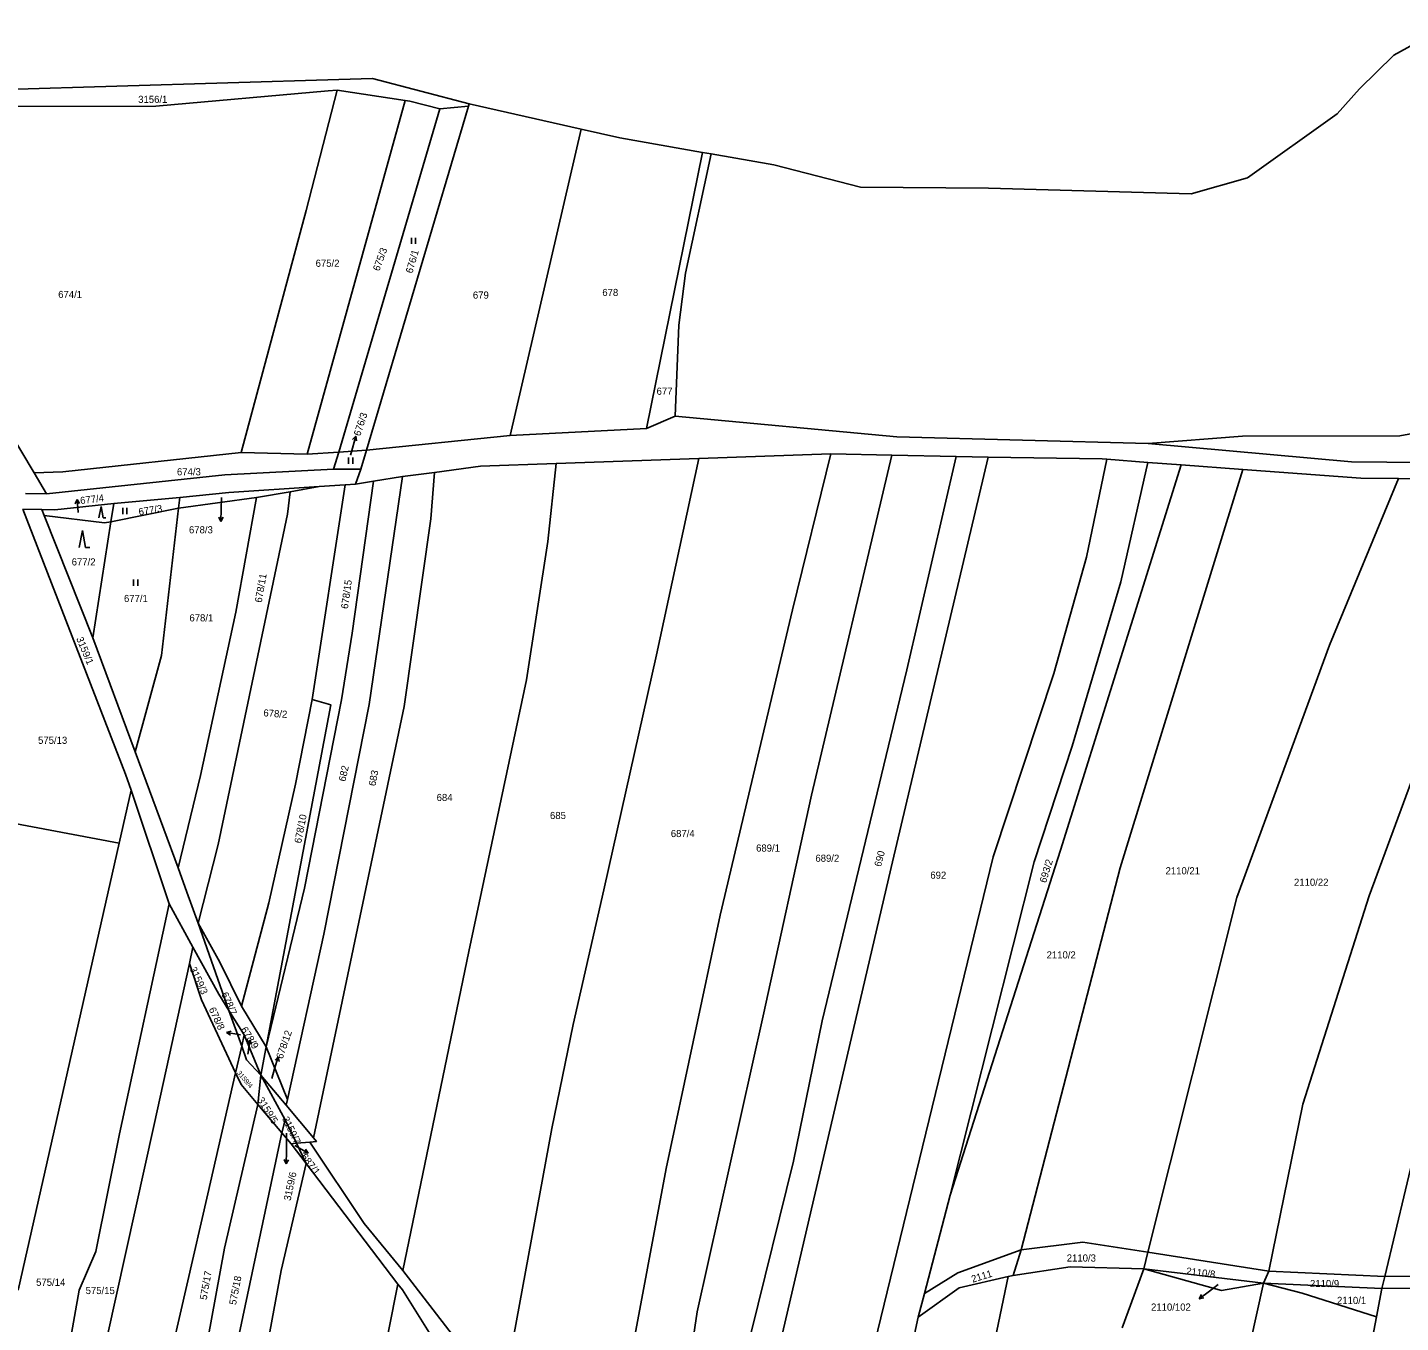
# Model space of a CAD drawing. Extents: x -776734 to -748832, y -1118122 to -976986.
# Drawn here: x -753275.1 to -752947.9, y -1113563 to -1113254.4 of the extents above; entities that cross this region are included whole.
import ezdxf

# ---------------------------------------------------------------- set-up
doc = ezdxf.new("R2010")
doc.units = 0
for name, color, linetype in [('KM_Hranice obce', 7, 'Continuous'), ('KM_Hranice parcel', 7, 'Continuous'), ('KM_Parcelní čísla', 7, 'Continuous'), ('KM_Pop  PČ popisy', 7, 'Continuous'), ('KM_Značky kultur', 7, 'Continuous')]:
    doc.layers.add(name, color=color, linetype=linetype)

msp = doc.modelspace()

# ---------------------------------------------------------------- linework, layer by layer
at = {"layer": 'KM_Hranice obce'}
for p, q in [((-753280.3, -1113269.23), (-753200.9, -1113266.87)), ((-753200.9, -1113266.87), (-753192.92, -1113266.63)), ((-753192.92, -1113266.63), (-753169.9, -1113272.67)), ((-753194.31, -1113355.16), (-753170, -1113273.23)), ((-753194.31, -1113355.16), (-753170, -1113273.23)), ((-753170, -1113273.23), (-753169.9, -1113272.67)), ((-753170, -1113273.23), (-753169.9, -1113272.67)), ((-753169.9, -1113272.67), (-753143.17, -1113278.68)), ((-752984.43, -1113290.31), (-752963.02, -1113275.03)), ((-753114.26, -1113284.21), (-753112.19, -1113284.57)), ((-753112.19, -1113284.57), (-753097.24, -1113287.2)), ((-753097.24, -1113287.2), (-753076.62, -1113292.47)), ((-752997.8, -1113294.1), (-752984.43, -1113290.31)), ((-753194.31, -1113355.16), (-753195.65, -1113359.69)), ((-753194.31, -1113355.16), (-753195.65, -1113359.69)), ((-753149.14, -1113358.36), (-753115.14, -1113357.17)), ((-753149.14, -1113358.36), (-753115.14, -1113357.17)), ((-753115.14, -1113357.17), (-753083.66, -1113356.06)), ((-753115.14, -1113357.17), (-753083.66, -1113356.06)), ((-753083.66, -1113356.06), (-753069.13, -1113356.36)), ((-753083.66, -1113356.06), (-753069.13, -1113356.36)), ((-753069.13, -1113356.36), (-753053.86, -1113356.68)), ((-753069.13, -1113356.36), (-753053.86, -1113356.68)), ((-753053.86, -1113356.68), (-753046.23, -1113356.81)), ((-753053.86, -1113356.68), (-753046.23, -1113356.81)), ((-753017.94, -1113357.33), (-753008.18, -1113358.08)), ((-753017.94, -1113357.33), (-753008.18, -1113358.08)), ((-753008.18, -1113358.08), (-753000.21, -1113358.69)), ((-753008.18, -1113358.08), (-753000.21, -1113358.69)), ((-753195.65, -1113359.69), (-753196.95, -1113363.28)), ((-753195.65, -1113359.69), (-753196.95, -1113363.28)), ((-753192.7, -1113362.59), (-753185.78, -1113361.47)), ((-753192.7, -1113362.59), (-753185.78, -1113361.47)), ((-753185.78, -1113361.47), (-753178.1, -1113360.45)), ((-753185.78, -1113361.47), (-753178.1, -1113360.45)), ((-753196.95, -1113363.28), (-753192.7, -1113362.59)), ((-753196.95, -1113363.28), (-753192.7, -1113362.59)), ((-753055.25, -1113532.69), (-753061.37, -1113556.08)), ((-753055.25, -1113532.69), (-753061.37, -1113556.08)), ((-753041.42, -1113552.07), (-753040.28, -1113551.81)), ((-753041.42, -1113552.07), (-753040.28, -1113551.81)), ((-753014.25, -1113564.28), (-753009.14, -1113550.24)), ((-753014.25, -1113564.28), (-753009.14, -1113550.24)), ((-753061.37, -1113556.08), (-753062.86, -1113561.77)), ((-753061.37, -1113556.08), (-753062.86, -1113561.77))]:
    msp.add_line(p, q, dxfattribs=at)
for points in [[(-752963.02, -1113275.03), (-752957.7, -1113269.08), (-752949.56, -1113261.07), (-752937.53, -1113254.45)], [(-753143.17, -1113278.68), (-753133.94, -1113280.75), (-753114.26, -1113284.21)], [(-753076.62, -1113292.47), (-753046.14, -1113292.75), (-752997.8, -1113294.1)], [(-753178.1, -1113360.45), (-753167.2, -1113359), (-753149.14, -1113358.36)], [(-753178.1, -1113360.45), (-753167.2, -1113359), (-753149.14, -1113358.36)], [(-753000.21, -1113358.69), (-753029, -1113450.47), (-753055.25, -1113532.69)], [(-753000.21, -1113358.69), (-753029, -1113450.47), (-753055.25, -1113532.69)], [(-753046.23, -1113356.81), (-753019.07, -1113357.24), (-753017.94, -1113357.33)], [(-753046.23, -1113356.81), (-753019.07, -1113357.24), (-753017.94, -1113357.33)], [(-753062.86, -1113561.77), (-753053.12, -1113554.72), (-753041.42, -1113552.07)], [(-753062.86, -1113561.77), (-753053.12, -1113554.72), (-753041.42, -1113552.07)], [(-753040.28, -1113551.81), (-753026.65, -1113549.73), (-753009.14, -1113550.24)], [(-753040.28, -1113551.81), (-753026.65, -1113549.73), (-753009.14, -1113550.24)]]:
    msp.add_lwpolyline(points, dxfattribs=at)
at = {"layer": 'KM_Hranice parcel'}
for p, q in [((-753201.29, -1113269.39), (-753185.14, -1113271.86)), ((-753176.9, -1113273.85), (-753200.95, -1113355.62)), ((-753170, -1113273.23), (-753176.9, -1113273.85)), ((-753143.17, -1113278.68), (-753160.11, -1113351.67)), ((-753114.26, -1113284.21), (-753127.61, -1113349.98)), ((-753120.79, -1113347.05), (-753127.61, -1113349.98)), ((-753160.11, -1113351.67), (-753194.31, -1113355.16)), ((-753127.61, -1113349.98), (-753160.11, -1113351.67)), ((-753208.44, -1113356.14), (-753224.19, -1113355.71)), ((-753200.95, -1113355.62), (-753208.44, -1113356.14)), ((-753202.16, -1113359.72), (-753200.95, -1113355.62)), ((-753200.95, -1113355.62), (-753194.31, -1113355.16)), ((-753000.21, -1113358.69), (-752985.48, -1113359.77)), ((-753270.58, -1113365.56), (-753273.54, -1113360.6)), ((-753195.65, -1113359.69), (-753202.16, -1113359.72)), ((-753275.56, -1113365.48), (-753270.58, -1113365.56)), ((-753220.51, -1113366.46), (-753212.52, -1113365.06)), ((-753205.63, -1113363.85), (-753212.52, -1113365.06)), ((-753207.29, -1113414.59), (-753199.41, -1113363.44)), ((-753199.41, -1113363.44), (-753205.63, -1113363.85)), ((-753199.41, -1113363.44), (-753196.95, -1113363.28)), ((-753254.57, -1113367.84), (-753255.25, -1113372.21)), ((-753254.57, -1113367.84), (-753238.81, -1113366.44)), ((-753239.1, -1113368.98), (-753238.81, -1113366.44)), ((-753220.51, -1113366.46), (-753239.1, -1113368.98)), ((-753276.25, -1113369.24), (-753271.7, -1113369.3)), ((-753271.7, -1113369.3), (-753271.13, -1113370.73)), ((-753271.13, -1113370.73), (-753259.57, -1113399.91)), ((-753256.76, -1113372.51), (-753271.13, -1113370.73)), ((-753239.1, -1113368.98), (-753255.25, -1113372.21)), ((-753255.25, -1113372.21), (-753259.57, -1113399.91)), ((-753255.25, -1113372.21), (-753256.76, -1113372.51)), ((-753259.57, -1113399.91), (-753249.45, -1113427.07)), ((-753249.45, -1113427.07), (-753239.25, -1113454.67)), ((-753253.28, -1113448.8), (-753250.45, -1113436.16)), ((-753241.33, -1113463.29), (-753250.45, -1113436.16)), ((-753253.28, -1113448.8), (-753277.32, -1113555.35)), ((-753235.69, -1113473.57), (-753241.33, -1113463.29)), ((-753234.48, -1113467.86), (-753227.11, -1113488.64)), ((-753236.55, -1113477.51), (-753235.69, -1113473.57)), ((-753227.11, -1113488.64), (-753223.45, -1113494.46)), ((-753227.11, -1113488.64), (-753224.08, -1113497.18)), ((-753218.21, -1113497.32), (-753224.12, -1113487.66)), ((-753224.08, -1113497.18), (-753223.45, -1113494.46)), ((-753223.45, -1113494.46), (-753219.48, -1113504.05)), ((-753225.54, -1113503.5), (-753224.08, -1113497.18)), ((-753219.48, -1113504.05), (-753218.21, -1113497.32)), ((-753213.16, -1113509.87), (-753218.21, -1113497.32)), ((-753220.22, -1113511.05), (-753219.48, -1113504.05)), ((-753213.73, -1113514.7), (-753219.48, -1113504.05)), ((-753219.48, -1113504.05), (-753213.46, -1113511.21)), ((-753214.5, -1113517.81), (-753220.22, -1113511.05)), ((-753213.46, -1113511.21), (-753213.16, -1113509.87)), ((-753213.46, -1113511.21), (-753206.96, -1113519.05)), ((-753214.5, -1113517.81), (-753213.73, -1113514.7)), ((-753211.04, -1113520.3), (-753213.73, -1113514.7)), ((-753212.3, -1113520.41), (-753214.5, -1113517.81)), ((-753211.04, -1113520.3), (-753212.3, -1113520.41)), ((-753208.71, -1113525.13), (-753212.3, -1113520.41)), ((-753207.83, -1113520.01), (-753211.04, -1113520.3)), ((-753208.71, -1113525.13), (-753211.04, -1113520.3)), ((-753186.83, -1113553.89), (-753208.71, -1113525.13)), ((-753038.32, -1113545.68), (-753040.28, -1113551.81)), ((-753009.14, -1113550.24), (-753008.15, -1113546.29)), ((-752979.34, -1113550.81), (-753008.15, -1113546.29)), ((-753185.7, -1113550.64), (-753162.02, -1113581.2)), ((-753009.14, -1113550.24), (-752980.56, -1113553.67)), ((-752980.56, -1113553.67), (-752979.34, -1113550.81)), ((-752951.7, -1113552.08), (-752979.34, -1113550.81)), ((-752952.42, -1113554.95), (-752951.7, -1113552.08)), ((-752922.06, -1113551.75), (-752951.7, -1113552.08)), ((-752952.42, -1113554.95), (-752980.56, -1113553.67)), ((-752953.7, -1113561.69), (-752952.42, -1113554.95)), ((-752952.42, -1113554.95), (-752922.83, -1113554.62)), ((-752953.7, -1113561.69), (-752960.58, -1113597.88))]:
    msp.add_line(p, q, dxfattribs=at)
for points in [[(-753201.29, -1113269.39), (-753203.47, -1113269.54), (-753244.55, -1113273.19), (-753281.75, -1113273.29), (-753302.88, -1113277.71)], [(-753224.19, -1113355.71), (-753208.68, -1113298.04), (-753201.29, -1113269.39)], [(-753208.44, -1113356.14), (-753193.45, -1113301.96), (-753185.14, -1113271.86)], [(-753185.14, -1113271.86), (-753184.03, -1113272.03), (-753176.9, -1113273.85)], [(-753302.88, -1113277.71), (-753304.9, -1113303.55), (-753300.43, -1113315.62), (-753273.54, -1113360.6)], [(-753112.19, -1113284.57), (-753118.29, -1113312.96), (-753119.92, -1113325.41), (-753120.79, -1113347.05)], [(-752816.01, -1113321.2), (-752826.47, -1113322.69), (-752869.22, -1113332.37), (-752923.31, -1113347.13), (-752948.14, -1113351.76), (-752985.56, -1113351.87), (-753008.11, -1113353.55)], [(-753008.11, -1113353.55), (-752959.66, -1113357.92), (-752926.04, -1113358.28), (-752902.76, -1113355.32), (-752857.03, -1113345.52), (-752816.68, -1113342.69), (-752777.71, -1113346.12), (-752752.69, -1113346.92), (-752650.82, -1113324.01)], [(-753008.11, -1113353.55), (-753067.99, -1113352), (-753120.79, -1113347.05)], [(-753273.54, -1113360.6), (-753266.67, -1113360.29), (-753224.19, -1113355.71)], [(-753185.7, -1113550.64), (-753169.96, -1113474.59), (-753156.21, -1113409.89), (-753151.11, -1113376.89), (-753149.14, -1113358.36)], [(-753162.02, -1113581.2), (-753150.2, -1113516.83), (-753145.09, -1113492.01), (-753137.78, -1113459.94), (-753125.25, -1113403.95), (-753115.14, -1113357.17)], [(-753140.77, -1113628.85), (-753136.51, -1113598.85), (-753122.91, -1113526.29), (-753110.09, -1113465.98), (-753092.8, -1113393.21), (-753083.66, -1113356.06)], [(-753128.29, -1113655.36), (-753124.84, -1113627.5), (-753123.28, -1113612.19), (-753115.52, -1113560.49), (-753099.85, -1113489.91), (-753088.28, -1113437.4), (-753069.13, -1113356.36)], [(-753123.14, -1113670.83), (-753114.07, -1113628.69), (-753111.17, -1113614.08), (-753102.7, -1113565.4), (-753092.59, -1113524.61), (-753085.75, -1113491.1), (-753065.6, -1113407.5), (-753053.86, -1113356.68)], [(-753120, -1113689.26), (-753102.41, -1113611.34), (-753096.6, -1113571.64), (-753069.03, -1113453.25), (-753046.23, -1113356.81)], [(-753117.64, -1113798.72), (-753112.55, -1113776.86), (-753107.23, -1113757.42), (-753096.58, -1113710.93), (-753086.97, -1113663.19), (-753085.48, -1113640.64), (-753082.17, -1113616.37), (-753075.11, -1113576.2), (-753073.28, -1113568.13), (-753045, -1113452.04), (-753030.58, -1113408.35), (-753022.8, -1113380.67), (-753017.94, -1113357.33)], [(-753008.18, -1113358.08), (-753014.61, -1113386.51), (-753026.2, -1113425.68), (-753035.24, -1113453.25), (-753055.25, -1113532.69)], [(-752951.7, -1113552.08), (-752944.31, -1113521.08), (-752920.99, -1113440.03), (-752905.51, -1113392.51), (-752895.61, -1113357.93)], [(-753202.16, -1113359.72), (-753228.12, -1113361.01), (-753270.58, -1113365.56)], [(-753213.16, -1113509.87), (-753204.5, -1113470.51), (-753193.7, -1113415.8), (-753185.78, -1113361.47)], [(-753206.96, -1113519.05), (-753185.34, -1113416.26), (-753179.04, -1113371.53), (-753178.1, -1113360.45)], [(-753038.32, -1113545.68), (-753014.75, -1113454.66), (-752985.48, -1113359.77)], [(-753008.15, -1113546.29), (-752986.98, -1113461.79), (-752964.83, -1113401.6), (-752948.44, -1113361.89)], [(-752985.48, -1113359.77), (-752957.43, -1113361.83), (-752948.44, -1113361.89)], [(-752979.34, -1113550.81), (-752971.22, -1113510.99), (-752955.41, -1113461.33), (-752942.84, -1113427.39), (-752936.18, -1113403.89), (-752920.33, -1113361.47)], [(-752948.44, -1113361.89), (-752925.56, -1113362.06), (-752920.33, -1113361.47)], [(-753238.81, -1113366.44), (-753227.15, -1113365.28), (-753205.63, -1113363.85)], [(-753212.52, -1113365.06), (-753213.14, -1113370.43), (-753221.57, -1113410.51), (-753229.68, -1113449.14), (-753234.48, -1113467.86)], [(-753218.21, -1113497.32), (-753209.09, -1113459.53), (-753200.26, -1113414.68), (-753197.76, -1113398.8), (-753192.7, -1113362.59)], [(-753271.7, -1113369.3), (-753268.59, -1113369.38), (-753254.57, -1113367.84)], [(-753239.25, -1113454.67), (-753233.91, -1113432.7), (-753225.5, -1113393.74), (-753220.51, -1113366.46)], [(-753250.45, -1113436.16), (-753251.74, -1113432.33), (-753276.25, -1113369.24)], [(-753249.45, -1113427.07), (-753243.16, -1113404.13), (-753239.1, -1113368.98)], [(-753224.12, -1113487.66), (-753217.64, -1113463.02), (-753211.29, -1113434.76), (-753207.29, -1113414.59)], [(-753218.21, -1113497.32), (-753202.84, -1113415.86), (-753207.29, -1113414.59)], [(-753288.5, -1113435.81), (-753284.15, -1113439.32), (-753284.96, -1113442.88), (-753253.28, -1113448.8)], [(-753239.25, -1113454.67), (-753237.11, -1113460.45), (-753234.48, -1113467.86)], [(-753273.91, -1113613.95), (-753268.84, -1113589.41), (-753262.78, -1113555.34), (-753258.87, -1113546.12), (-753253.2, -1113518.05), (-753241.33, -1113463.29)], [(-753234.48, -1113467.86), (-753229.3, -1113477.14), (-753224.12, -1113487.66)], [(-753235.69, -1113473.57), (-753229.55, -1113484.76), (-753227.11, -1113488.64)], [(-753236.55, -1113477.51), (-753244.91, -1113515.81), (-753256.12, -1113566.4), (-753266.33, -1113613.55)], [(-753225.54, -1113503.5), (-753233.65, -1113486.13), (-753236.55, -1113477.51)], [(-753224.08, -1113497.18), (-753222.93, -1113500.42), (-753219.48, -1113504.05)], [(-753249.88, -1113612.07), (-753242.19, -1113575.85), (-753232.18, -1113532.32), (-753225.54, -1113503.5)], [(-753220.22, -1113511.05), (-753224.23, -1113506.3), (-753225.54, -1113503.5)], [(-753240.28, -1113611.26), (-753228.14, -1113545.31), (-753220.22, -1113511.05)], [(-753214.5, -1113517.81), (-753225.21, -1113568.39), (-753233.28, -1113611.68)], [(-753206.96, -1113519.05), (-753206.28, -1113519.87), (-753207.83, -1113520.01)], [(-753207.83, -1113520.01), (-753194.92, -1113539.39), (-753185.7, -1113550.64)], [(-753208.71, -1113525.13), (-753214.69, -1113550.66), (-753223.93, -1113600.9), (-753226.33, -1113611.12), (-753228.74, -1113622.82)], [(-753008.15, -1113546.29), (-753023.63, -1113543.84), (-753038.32, -1113545.68)], [(-753061.37, -1113556.08), (-753053.44, -1113551.17), (-753038.32, -1113545.68)], [(-753123.24, -1113966.97), (-753114.85, -1113921.78), (-753101.67, -1113855.93), (-753091.88, -1113808.82), (-753074.3, -1113735.43), (-753059.55, -1113670.46), (-753055.15, -1113647.99), (-753057.44, -1113647.55), (-753055.52, -1113628.31), (-753047.3, -1113580.26), (-753041.42, -1113552.07)], [(-752980.56, -1113553.67), (-752990.61, -1113555.43), (-753009.14, -1113550.24)], [(-753186.83, -1113553.89), (-753198.09, -1113610.28), (-753200.54, -1113620.65)], [(-753177, -1113569.21), (-753185.79, -1113555.26), (-753186.83, -1113553.89)], [(-753005.21, -1113668.8), (-753002.34, -1113652.15), (-752980.56, -1113553.67)], [(-752980.56, -1113553.67), (-752971.38, -1113556.01), (-752953.7, -1113561.69)], [(-753062.86, -1113561.77), (-753067.77, -1113584.66), (-753072.69, -1113616.61), (-753077.37, -1113663.85), (-753088.6, -1113716.56), (-753109.26, -1113800.77), (-753117.14, -1113855.97), (-753128.76, -1113915.7), (-753141.68, -1113966.23)]]:
    msp.add_lwpolyline(points, dxfattribs=at)
at = {"layer": 'KM_Pop  PČ popisy'}
for p, q in [((-753197.69, -1113354.71), (-753196.913, -1113351.811)), ((-753196.913, -1113351.811), (-753197.656, -1113352.649)), ((-753196.913, -1113351.811), (-753196.689, -1113352.908)), ((-753198.13, -1113356.36), (-753197.69, -1113354.71)), ((-753263.289, -1113366.936), (-753263.719, -1113367.97)), ((-753263.08, -1113369.93), (-753263.289, -1113366.936)), ((-753263.289, -1113366.936), (-753262.72, -1113367.9)), ((-753228.85, -1113366.48), (-753228.94, -1113369.14)), ((-753263.07, -1113370.04), (-753263.08, -1113369.93)), ((-753229.045, -1113372.139), (-753229.51, -1113371.121)), ((-753228.94, -1113369.14), (-753229.045, -1113372.139)), ((-753229.045, -1113372.139), (-753228.509, -1113371.156)), ((-753227.675, -1113493.889), (-753226.602, -1113493.57)), ((-753224.72, -1113494.41), (-753227.675, -1113493.889)), ((-753227.675, -1113493.889), (-753226.776, -1113494.556)), ((-753224.36, -1113494.48), (-753224.72, -1113494.41)), ((-753222.122, -1113495.708), (-753222.758, -1113496.63)), ((-753222.54, -1113498.68), (-753222.122, -1113495.708)), ((-753222.122, -1113495.708), (-753221.766, -1113496.77)), ((-753222.59, -1113499.07), (-753222.54, -1113498.68)), ((-753216.24, -1113502.6), (-753215.363, -1113499.73)), ((-753215.363, -1113499.73), (-753216.134, -1113500.541)), ((-753215.363, -1113499.73), (-753215.177, -1113500.834)), ((-753216.92, -1113504.84), (-753216.24, -1113502.6)), ((-753213.38, -1113517.93), (-753213.42, -1113522.22)), ((-753213.42, -1113522.22), (-753213.472, -1113525.221)), ((-753211.38, -1113520.88), (-753210.84, -1113521.18)), ((-753210.84, -1113521.18), (-753208.215, -1113522.635)), ((-753208.215, -1113522.635), (-753209.334, -1113522.587)), ((-753208.215, -1113522.635), (-753208.848, -1113521.711)), ((-753213.472, -1113525.221), (-753213.956, -1113524.21)), ((-753213.472, -1113525.221), (-753212.954, -1113524.228)), ((-752991.36, -1113553.98), (-752993.49, -1113555.56)), ((-752993.49, -1113555.56), (-752995.887, -1113557.366)), ((-752995.887, -1113557.366), (-752995.388, -1113556.363)), ((-752995.887, -1113557.366), (-752994.786, -1113557.163))]:
    msp.add_line(p, q, dxfattribs=at)
at = {"layer": 'KM_Značky kultur'}
for p, q in [((-753183.651, -1113306.04), (-753183.651, -1113304.54)), ((-753182.65, -1113306.04), (-753182.65, -1113304.54)), ((-753198.601, -1113358.44), (-753198.601, -1113356.94)), ((-753197.6, -1113358.44), (-753197.6, -1113356.94)), ((-753257.59, -1113368.59), (-753258.092, -1113371.27)), ((-753257.088, -1113371.27), (-753257.59, -1113368.59)), ((-753252.411, -1113370.42), (-753252.411, -1113368.92)), ((-753251.41, -1113370.42), (-753251.41, -1113368.92)), ((-753257.088, -1113371.27), (-753256.42, -1113371.27)), ((-753262.02, -1113374.33), (-753262.77, -1113378.33)), ((-753261.27, -1113378.33), (-753262.02, -1113374.33)), ((-753261.27, -1113378.33), (-753260.274, -1113378.33)), ((-753249.821, -1113387.5), (-753249.821, -1113386)), ((-753248.82, -1113387.5), (-753248.82, -1113386))]:
    msp.add_line(p, q, dxfattribs=at)

# ---------------------------------------------------------------- texts
at = {"layer": 'KM_Parcelní čísla'}
for s, p in [('3156/1', (-753248.74, -1113272.43)), ('675/2', (-753206.46, -1113311.48)), ('674/1', (-753267.8, -1113318.91)), ('679', (-753168.985, -1113319.06)), ('678', (-753138.145, -1113318.44)), ('677', (-753125.215, -1113341.97)), ('674/3', (-753239.498, -1113361.16)), ('678/3', (-753236.637, -1113374.988)), ('677/2', (-753264.59, -1113382.64)), ('677/1', (-753252.12, -1113391.35)), ('678/1', (-753236.53, -1113395.97)), ('575/13', (-753272.6, -1113425.14)), ('684', (-753177.62, -1113438.77)), ('685', (-753150.61, -1113443.06)), ('687/4', (-753121.82, -1113447.36)), ('689/1', (-753101.5, -1113450.82)), ('689/2', (-753087.37, -1113453.24)), ('692', (-753059.98, -1113457.28)), ('2110/21', (-753003.936, -1113456.23)), ('2110/22', (-752973.326, -1113458.96)), ('2110/2', (-753032.277, -1113476.28)), ('2110/3', (-753027.477, -1113548.5)), ('575/14', (-753273.06, -1113554.28)), ('575/15', (-753261.26, -1113556.25)), ('2110/9', (-752969.517, -1113554.59)), ('2110/102', (-753007.391, -1113560.188)), ('2110/1', (-752963.077, -1113558.6))]:
    msp.add_text(s, height=1.7, dxfattribs=at).set_placement(p)
for s, height, rotation, p in [('675/3', 1.7, 70, (-753191.281, -1113312.64)), ('676/1', 1.7, 74, (-753183.412, -1113313.164)), ('676/3', 1.7, 72, (-753195.84, -1113351.949)), ('677/4', 1.7, 7, (-753262.46, -1113368.045)), ('677/3', 1.7, 9, (-753248.504, -1113370.725)), ('678/11', 1.7, 80, (-753219.312, -1113391.587)), ('678/15', 1.7, 82, (-753198.768, -1113393.068)), ('3159/1', 1.7, 293, (-753263.542, -1113400.062)), ('678/2', 1.7, 356, (-753218.949, -1113418.577)), ('682', 1.7, 77, (-753199.381, -1113434.231)), ('683', 1.7, 79, (-753192.205, -1113435.312)), ('678/10', 1.7, 79, (-753209.895, -1113448.942)), ('690', 1.7, 75, (-753071.748, -1113454.549)), ('693/2', 1.7, 73, (-753032.411, -1113458.402)), ('3159/3', 1.7, 295, (-753236.52, -1113478.749)), ('678/7', 1.7, 294, (-753228.986, -1113484.755)), ('678/8', 1.7, 295, (-753231.964, -1113488.359)), ('678/9', 1.7, 302, (-753224.348, -1113493.223)), ('678/12', 1.7, 71, (-753214.331, -1113500.339)), ('3159/4', 1.14, 310, (-753225.268, -1113503.598)), ('3159/5', 1.7, 302, (-753220.4, -1113509.99)), ('3159/7', 1.7, 296, (-753214.493, -1113514.432)), ('687/1', 1.7, 308, (-753210.07, -1113523.574)), ('3159/6', 1.7, 78, (-753212.434, -1113534.125)), ('575/17', 1.7, 80, (-753232.422, -1113557.737)), ('575/18', 1.7, 79, (-753225.435, -1113558.922)), ('2111', 1.7, 17, (-753049.925, -1113553.552)), ('2110/8', 1.7, 353, (-752999.091, -1113551.552))]:
    msp.add_text(s, height=height, rotation=rotation, dxfattribs=at).set_placement(p)

doc.saveas('drawing.dxf')
